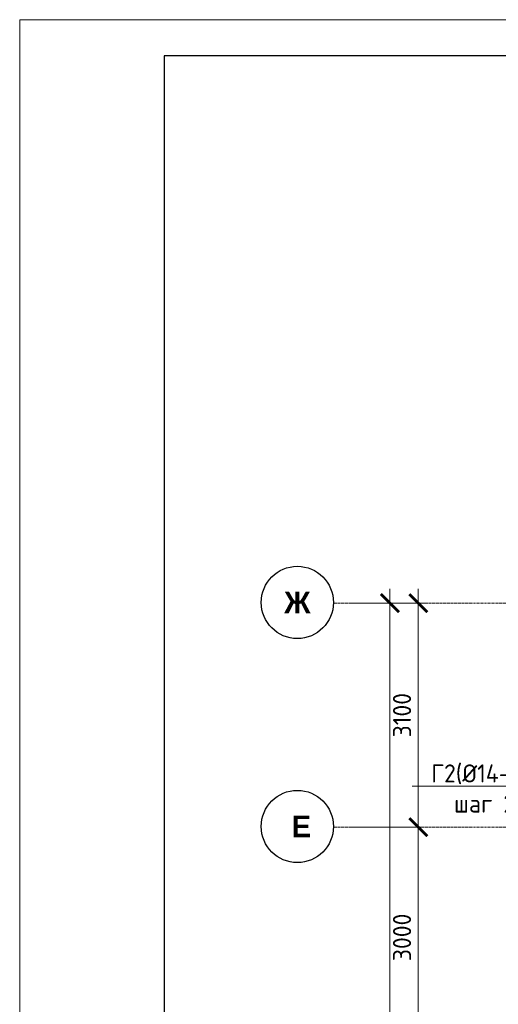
# Model space of a CAD drawing. Header units: millimetres. Extents: x -5898314 to 1055204, y -720802 to 1562611.
# Tile 282 of 362: x -5121 to 1499, y -34155 to -20532. Entities that reach past the tile are written whole.
import ezdxf
from ezdxf import colors
from ezdxf.entities.mleader import LeaderData, LeaderLine
from ezdxf.math import Vec2, Vec3

# ---------------------------------------------------------------- set-up
doc = ezdxf.new("R2010")
doc.units = ezdxf.units.MM
doc.linetypes.add('______5', pattern=[1100, 800, -100, 100, -100])
doc.linetypes.add('осевая', pattern=[50.8, 31.75, -6.35, 6.35, -6.35])
for name, color, linetype, lineweight in [('Оси', 40, '______5', 18), ('подоснова', 151, 'Continuous', 5), ('ТОНКИЕ', 7, 'Continuous', 9)]:
    doc.layers.add(name, color=color, linetype=linetype, lineweight=lineweight)
doc.layers.add('ТОЛСТЫЕ_ОСНОВНЫЕ', color=6, linetype='Continuous')
doc.styles.add('Century Gothic', font='GOTHIC.TTF')
doc.styles.add('GOST-2.304_Type-B', font='GOST_Common.ttf')
doc.dimstyles.new('СПДС', dxfattribs={"dimscale": 100, "dimtxt": 2.5, "dimasz": 2, "dimexe": 1.25, "dimexo": 0, "dimtad": 1, "dimdec": 0, "dimrnd": 5, "dimtxsty": 'GOST-2.304_Type-B', "dimblk": 'ARCHTICK', "dimcen": 2.5, "dimdle": 2, "dimclrd": 1, "dimclre": 1, "dimclrt": 1, "dimadec": 0, "dimazin": 2, "dimtfac": 0.75, "dimtdec": 0, "dimtmove": 1, "dimatfit": 3, "dimfxl": 1, "dimtfillclr": 256, "dimtolj": 1, "dimarcsym": 1})

# ---------------------------------------------------------------- blocks, each defined once
blk = doc.blocks.new('*U1581')
at = {"layer": 'ТОЛСТЫЕ_ОСНОВНЫЕ', "color": 6}
blk.add_lwpolyline([(20, 5), (886, 5), (886, 415), (20, 415)], close=True, dxfattribs=at)
at = {"layer": 'ТОНКИЕ'}
blk.add_lwpolyline([(0, 0), (891, 0), (891, 420), (0, 420)], close=True, dxfattribs=at)
blk = doc.blocks.new('_ArchTick')
at = {"color": 0, "linetype": 'ByBlock', "const_width": 0.15}
blk.add_lwpolyline([(-0.5, -0.5), (0.5, 0.5)], dxfattribs=at)
blk = doc.blocks.new('*D1440')
at = {"color": 1, "lineweight": -2, "transparency": 16777216}
for p, q in [((-89046, -342901), (-89046, -326101)), ((-89266, -326301), (-88921, -326301)), ((-89046, -342701), (-89171, -342701))]:
    blk.add_line(p, q, dxfattribs=at)
at = {"layer": 'DEFPOINTS', "color": 0, "lineweight": 0, "transparency": 16777216}
for p in [(-89266, -326301), (-89046, -326301), (-89046, -342701)]:
    blk.add_point(p, dxfattribs=at)
at = {"color": 1, "lineweight": -2, "transparency": 16777216, "xscale": 250, "yscale": 250, "zscale": 250}
for p, rotation in [((-89046, -326301), 90), ((-89046, -342701), 270)]:
    blk.add_blockref('_ArchTick', p, dxfattribs=dict(at, rotation=rotation))
at = {"color": 1, "lineweight": 0, "transparency": 16777216, "insert": (-89271, -334259), "char_height": 250, "width": 104166.67, "attachment_point": 5, "rotation": 90, "style": 'GOST-2.304_Type-B'}
blk.add_mtext('\\A1;16400', dxfattribs=at)
blk = doc.blocks.new('NSY101')
at = {"color": 0, "linetype": 'ByBlock', "lineweight": -2}
blk.add_circle((0, 0), 50, dxfattribs=at)
blk = doc.blocks.new('СЛОЖНЫЙ_ОБЪЕКТ_28')
at = {"layer": 'Оси', "color": 16, "linetype": 'Continuous', "lineweight": 25, "transparency": 33554687, "xscale": 9.999999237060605, "yscale": 9.999999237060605, "zscale": 9.999999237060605}
blk.add_blockref('NSY101', (-12319, -3597), dxfattribs=at)
at = {"layer": 'Оси', "color": 16, "linetype": 'Continuous', "lineweight": 25, "transparency": 33554687, "insert": (-12319, -3597), "char_height": 300, "width": 540, "attachment_point": 5, "style": 'Century Gothic'}
blk.add_mtext('\\A1;{\\fCentury Gothic|i0|b1;\\H300.000000;\\W1.000000;\\C16;Ж}\\P', dxfattribs=at)
blk = doc.blocks.new('СЛОЖНЫЙ_ОБЪЕКТ_62')
at = {"layer": 'Оси', "color": 16, "linetype": 'Continuous', "lineweight": 25, "transparency": 33554687, "xscale": 9.999999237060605, "yscale": 9.999999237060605, "zscale": 9.999999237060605}
blk.add_blockref('NSY101', (-12319, -6697), dxfattribs=at)
at = {"layer": 'Оси', "color": 16, "linetype": 'Continuous', "lineweight": 25, "transparency": 33554687, "insert": (-12319, -6697), "char_height": 300, "width": 480, "attachment_point": 5, "style": 'Century Gothic'}
blk.add_mtext('\\A1;{\\fCentury Gothic|i0|b1;\\H300.000000;\\W1.000000;\\C16; Е}\\P', dxfattribs=at)
blk = doc.blocks.new('*D1446')
at = {"color": 1, "lineweight": -2, "transparency": 16777216}
for p, q in [((-88653, -332601), (-88653, -329201)), ((-88653, -329401), (-88778, -329401)), ((-88653, -332401), (-88778, -332401))]:
    blk.add_line(p, q, dxfattribs=at)
at = {"layer": 'DEFPOINTS', "color": 0, "lineweight": 0, "transparency": 16777216}
for p in [(-88653, -329401), (-88653, -329401), (-88653, -332401)]:
    blk.add_point(p, dxfattribs=at)
at = {"color": 1, "lineweight": -2, "transparency": 16777216, "xscale": 250, "yscale": 250, "zscale": 250}
for p, rotation in [((-88653, -329401), 90), ((-88653, -332401), 270)]:
    blk.add_blockref('_ArchTick', p, dxfattribs=dict(at, rotation=rotation))
at = {"color": 1, "lineweight": 0, "transparency": 16777216, "insert": (-88878, -330926), "char_height": 250, "width": 83333.33, "attachment_point": 5, "rotation": 90, "style": 'GOST-2.304_Type-B'}
blk.add_mtext('\\A1;3000', dxfattribs=at)
blk = doc.blocks.new('*D1447')
at = {"color": 1, "lineweight": -2, "transparency": 16777216}
for p, q in [((-88653, -329601), (-88653, -326101)), ((-89077, -326301), (-88528, -326301)), ((-88653, -329401), (-88778, -329401))]:
    blk.add_line(p, q, dxfattribs=at)
at = {"layer": 'DEFPOINTS', "color": 0, "lineweight": 0, "transparency": 16777216}
for p in [(-89077, -326301), (-88653, -326301), (-88653, -329401)]:
    blk.add_point(p, dxfattribs=at)
at = {"color": 1, "lineweight": -2, "transparency": 16777216, "xscale": 250, "yscale": 250, "zscale": 250}
for p, rotation in [((-88653, -326301), 90), ((-88653, -329401), 270)]:
    blk.add_blockref('_ArchTick', p, dxfattribs=dict(at, rotation=rotation))
at = {"color": 1, "lineweight": 0, "transparency": 16777216, "insert": (-88878, -327851), "char_height": 250, "width": 83333.33, "attachment_point": 5, "rotation": 90, "style": 'GOST-2.304_Type-B'}
blk.add_mtext('\\A1;3100', dxfattribs=at)
blk = doc.blocks.new('_None')
blk = doc.blocks.new('оси блок 2')
at = {"layer": 'Оси', "color": 16, "linetype": 'осевая', "lineweight": 0, "transparency": 33554687}
for p, q in [((-89822.3, -326301.3), (-37238.5, -326301.3)), ((-89822.3, -329401.3), (-37238.5, -329401.3))]:
    blk.add_line(p, q, dxfattribs=at)
at = {"layer": 'Оси', "color": 16, "linetype": 'Continuous', "lineweight": 25, "transparency": 33554687}
for name in ['СЛОЖНЫЙ_ОБЪЕКТ_28', 'СЛОЖНЫЙ_ОБЪЕКТ_62']:
    blk.add_blockref(name, (-78007.2, -322694.4), dxfattribs=at)
at = {"lineweight": 0}
for base, p1, p2, picture, middle in [((-89046, -326301.3), (-89046, -342701.3), (-89266.1, -326301.3), '*D1440', (-89046, -334259)), ((-88653.5, -326301.3), (-88653.5, -329401.3), (-89077, -326301.3), '*D1447', (-88653.5, -327851.3)), ((-88653.5, -329401.3), (-88653.5, -332401.3), (-88653.5, -329401.3), '*D1446', (-88653.5, -330926.5))]:
    dim = blk.add_linear_dim(base=base, p1=p1, p2=p2, angle=90, dimstyle='СПДС', override={"dimgap": 1}, dxfattribs=at)
    dim.commit()
    dim.dimension.update_dxf_attribs({"geometry": picture, "text_midpoint": middle, "dimtype": 160})

msp = doc.modelspace()

# ---------------------------------------------------------------- block references
at = {"xscale": 100, "yscale": 100, "zscale": 100}
msp.add_blockref('*U1581', (-5120.81, -62531.81), dxfattribs=at)
at = {"layer": 'подоснова', "color": 6, "ltscale": 0.3}
msp.add_blockref('оси блок 2', (89045.38, 297696.88), dxfattribs=at)

# ---------------------------------------------------------------- leaders
at = {"layer": 'подоснова', "color": 2, "lineweight": 0, "ltscale": 0.3}
ml = msp.add_multileader_mtext('Standard', dxfattribs=at)
ml.set_content('Г2(%%C14-5шт.)\\Pшаг 200', color=2, style='GOST-2.304_Type-B')
ml.set_leader_properties(color=256, linetype='ByLayer', lineweight=15)
ml.set_arrow_properties(name='NONE')
ml.build(insert=Vec2(0, 0))
ml.multileader.update_dxf_attribs({"text_left_attachment_type": 6, "text_right_attachment_type": 6, "dogleg_length": 0.1, "arrow_head_size": 18})
ctx = ml.context
ctx.base_point, ctx.char_height, ctx.arrow_head_size, ctx.landing_gap_size, ctx.plane_origin = Vec3(489.45, -31135.39), 250, 18, 20, Vec3(-5323.79, -28987.17)
ctx.left_attachment, ctx.right_attachment, ctx.text_align_type = 6, 6, 1
notes = []
notes.append((ctx, [(1, (1, 1, 0), (2454.55, -31135.39), (-1, 0), 0.1, [(0, [(4583.05, -32786.06)], 0, [])])]))
ctx.mtext.insert, ctx.mtext.alignment, ctx.mtext.flow_direction = Vec3(1471.95, -30835.39), 2, 5
for ctx, leaders in notes:
    for number, flags, end, landing, length, lines in leaders:
        leader = LeaderData()
        leader.index, (leader.has_last_leader_line, leader.has_dogleg_vector, leader.attachment_direction) = number, flags
        leader.last_leader_point, leader.dogleg_vector, leader.dogleg_length = Vec3(end), Vec3(landing), length
        for number, points, colour, breaks in lines:
            line = LeaderLine()
            line.index, line.vertices, line.color, line.breaks = number, Vec3.list(points), colors.encode_raw_color(colour), breaks
            leader.lines.append(line)
        ctx.leaders.append(leader)

doc.saveas('drawing.dxf')
